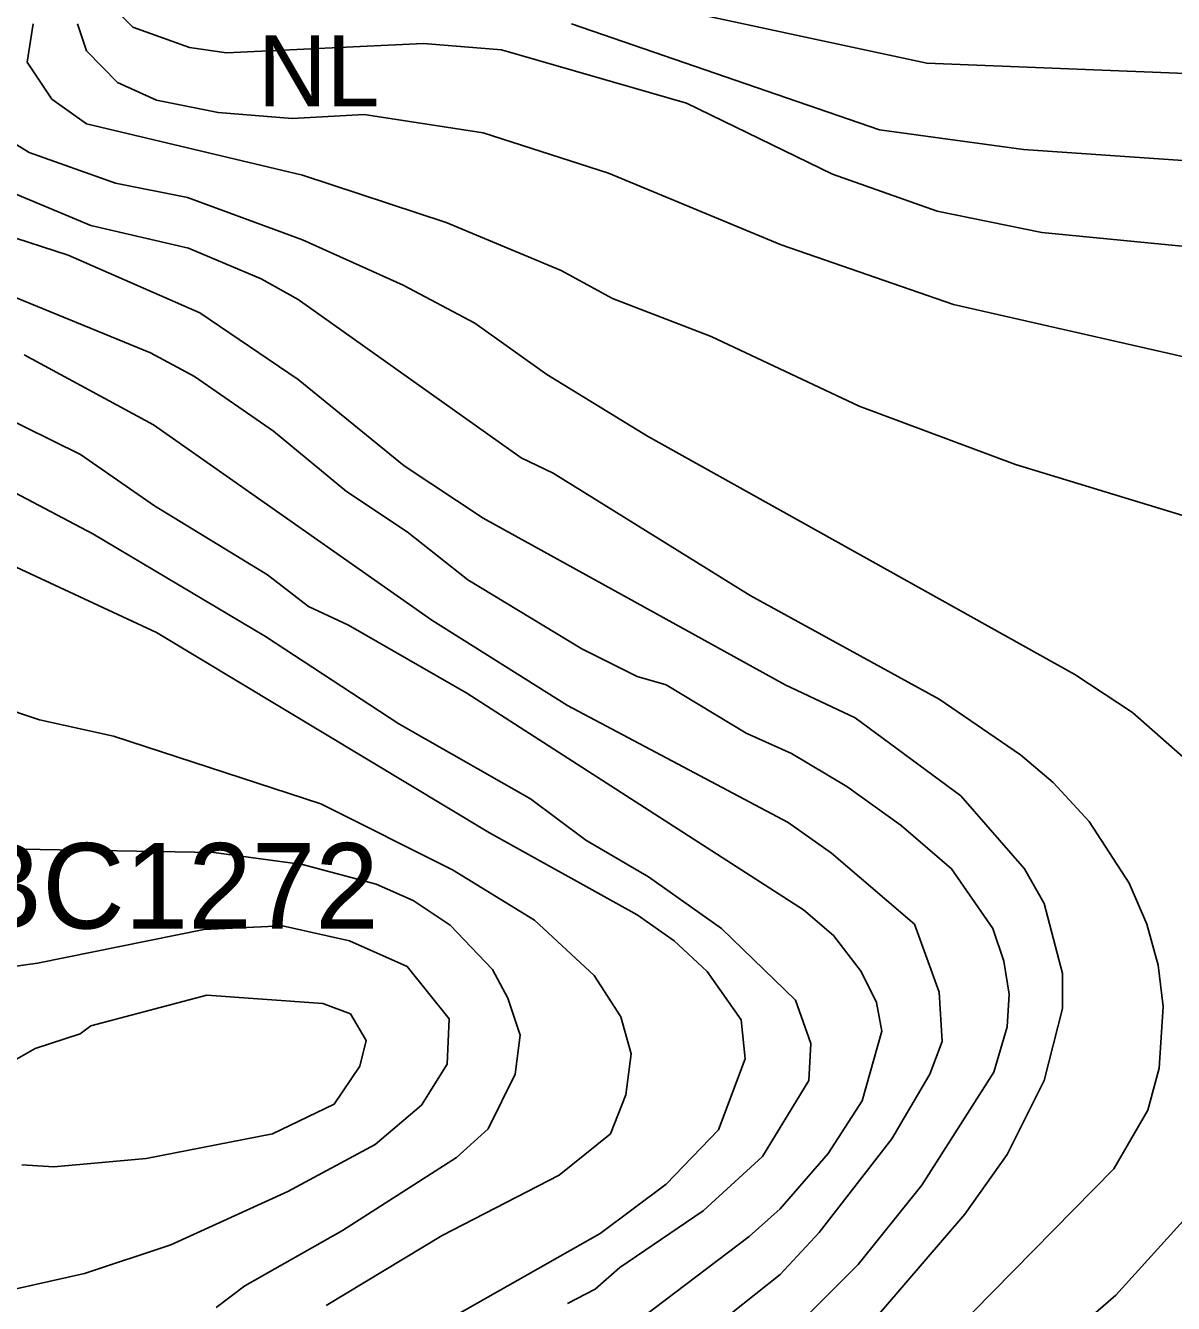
# Model space of a CAD drawing. Extents: x -758499 to -754160, y -1175205 to -1172032.
# Drawn here: x -757405.9 to -757244.6, y -1173360.7 to -1173181.2 of the extents above; entities that cross this region are included whole.
import ezdxf

# ---------------------------------------------------------------- set-up
doc = ezdxf.new("R2010")
doc.units = 0
for name, color, linetype in [('indexy RZV_TYP_1', 7, 'Continuous'), ('vrstevnice', 7, 'Continuous'), ('ÚSES LBC jako součást RBK', 7, 'Continuous')]:
    doc.layers.add(name, color=color, linetype=linetype)

msp = doc.modelspace()

# ---------------------------------------------------------------- linework, layer by layer
at = {"layer": 'vrstevnice'}
for p, q in [((-757279.25, -1173186.47), (-757319.66, -1173177.81)), ((-757279.25, -1173186.47), (-757319.66, -1173177.81)), ((-757390.81, -1173181.42), (-757392.54, -1173179.68)), ((-757405.68, -1173186.32), (-757404.81, -1173180.98)), ((-757405.68, -1173186.32), (-757404.81, -1173180.98)), ((-757398.61, -1173180.98), (-757397.31, -1173184.74)), ((-757398.61, -1173180.98), (-757397.31, -1173184.74)), ((-757382.87, -1173184.3), (-757390.81, -1173181.42)), ((-757329.19, -1173180.98), (-757285.89, -1173195.85)), ((-757329.19, -1173180.98), (-757285.89, -1173195.85)), ((-757397.31, -1173184.74), (-757392.98, -1173189.21)), ((-757397.31, -1173184.74), (-757392.98, -1173189.21)), ((-757377.68, -1173185.02), (-757382.87, -1173184.3)), ((-757349.97, -1173183.72), (-757377.68, -1173185.02)), ((-757339, -1173184.59), (-757349.97, -1173183.72)), ((-757313.02, -1173192.1), (-757339, -1173184.59)), ((-757402.21, -1173191.52), (-757405.68, -1173186.32)), ((-757402.21, -1173191.52), (-757405.68, -1173186.32)), ((-757232.78, -1173188.34), (-757279.25, -1173186.47)), ((-757232.78, -1173188.34), (-757279.25, -1173186.47)), ((-757392.98, -1173189.21), (-757387.49, -1173191.66)), ((-757392.98, -1173189.21), (-757387.49, -1173191.66)), ((-757397.31, -1173194.98), (-757402.21, -1173191.52)), ((-757397.31, -1173194.98), (-757402.21, -1173191.52)), ((-757387.49, -1173191.66), (-757378.83, -1173193.4)), ((-757387.49, -1173191.66), (-757378.83, -1173193.4)), ((-757292.53, -1173202.05), (-757313.02, -1173192.1)), ((-757378.83, -1173193.4), (-757368.44, -1173194.26)), ((-757378.83, -1173193.4), (-757368.44, -1173194.26)), ((-757368.44, -1173194.26), (-757358.34, -1173193.68)), ((-757368.44, -1173194.26), (-757358.34, -1173193.68)), ((-757358.34, -1173193.68), (-757341.6, -1173196.28)), ((-757358.34, -1173193.68), (-757341.6, -1173196.28)), ((-757410.3, -1173195.99), (-757405.39, -1173199.02)), ((-757410.3, -1173195.99), (-757405.39, -1173199.02)), ((-757367, -1173202.2), (-757397.31, -1173194.98)), ((-757367, -1173202.2), (-757397.31, -1173194.98)), ((-757285.89, -1173195.85), (-757265.68, -1173198.59)), ((-757285.89, -1173195.85), (-757265.68, -1173198.59)), ((-757341.6, -1173196.28), (-757323.99, -1173201.91)), ((-757341.6, -1173196.28), (-757323.99, -1173201.91)), ((-757405.39, -1173199.02), (-757393.27, -1173203.35)), ((-757405.39, -1173199.02), (-757393.27, -1173203.35)), ((-757265.68, -1173198.59), (-757240.57, -1173200.32)), ((-757265.68, -1173198.59), (-757240.57, -1173200.32)), ((-757396.73, -1173209.27), (-757415.78, -1173201.33)), ((-757396.73, -1173209.27), (-757415.78, -1173201.33)), ((-757346.79, -1173208.84), (-757367, -1173202.2)), ((-757346.79, -1173208.84), (-757367, -1173202.2)), ((-757323.99, -1173201.91), (-757299.74, -1173212.01)), ((-757323.99, -1173201.91), (-757299.74, -1173212.01)), ((-757277.81, -1173207.25), (-757292.53, -1173202.05)), ((-757393.27, -1173203.35), (-757383.16, -1173205.37)), ((-757393.27, -1173203.35), (-757383.16, -1173205.37)), ((-757383.16, -1173205.37), (-757367, -1173211.29)), ((-757383.16, -1173205.37), (-757367, -1173211.29)), ((-757263.09, -1173210.28), (-757277.81, -1173207.25)), ((-757409.14, -1173210.43), (-757399.9, -1173213.46)), ((-757383.02, -1173212.45), (-757396.73, -1173209.27)), ((-757383.02, -1173212.45), (-757396.73, -1173209.27)), ((-757330.63, -1173215.62), (-757346.79, -1173208.84)), ((-757330.63, -1173215.62), (-757346.79, -1173208.84)), ((-757208.53, -1173215.62), (-757263.09, -1173210.28)), ((-757367, -1173211.29), (-757352.86, -1173217.64)), ((-757367, -1173211.29), (-757352.86, -1173217.64)), ((-757299.74, -1173212.01), (-757275.5, -1173220.38)), ((-757299.74, -1173212.01), (-757275.5, -1173220.38)), ((-757399.9, -1173213.46), (-757381.43, -1173221.54)), ((-757372.77, -1173216.78), (-757383.02, -1173212.45)), ((-757372.77, -1173216.78), (-757383.02, -1173212.45)), ((-757323.41, -1173219.52), (-757330.63, -1173215.62)), ((-757323.41, -1173219.52), (-757330.63, -1173215.62)), ((-757412.61, -1173217.21), (-757388.36, -1173227.17)), ((-757412.61, -1173217.21), (-757388.36, -1173227.17)), ((-757367.58, -1173219.66), (-757372.77, -1173216.78)), ((-757367.58, -1173219.66), (-757372.77, -1173216.78)), ((-757352.86, -1173217.64), (-757342.75, -1173222.98)), ((-757352.86, -1173217.64), (-757342.75, -1173222.98)), ((-757336.26, -1173241.89), (-757367.58, -1173219.66)), ((-757336.26, -1173241.89), (-757367.58, -1173219.66)), ((-757309.56, -1173224.86), (-757323.41, -1173219.52)), ((-757309.56, -1173224.86), (-757323.41, -1173219.52)), ((-757275.5, -1173220.38), (-757243.17, -1173227.74)), ((-757275.5, -1173220.38), (-757243.17, -1173227.74)), ((-757381.43, -1173221.54), (-757367.58, -1173230.92)), ((-757342.75, -1173222.98), (-757332.65, -1173230.2)), ((-757342.75, -1173222.98), (-757332.65, -1173230.2)), ((-757288.78, -1173234.67), (-757309.56, -1173224.86)), ((-757288.78, -1173234.67), (-757309.56, -1173224.86)), ((-757387.93, -1173237.27), (-757406.11, -1173227.46)), ((-757387.93, -1173237.27), (-757406.11, -1173227.46)), ((-757388.36, -1173227.17), (-757382.15, -1173230.49)), ((-757388.36, -1173227.17), (-757382.15, -1173230.49)), ((-757421.26, -1173230.05), (-757398.17, -1173241.45)), ((-757421.26, -1173230.05), (-757398.17, -1173241.45)), ((-757332.65, -1173230.2), (-757318.51, -1173238.86)), ((-757332.65, -1173230.2), (-757318.51, -1173238.86)), ((-757382.15, -1173230.49), (-757371.04, -1173238.14)), ((-757382.15, -1173230.49), (-757371.04, -1173238.14)), ((-757367.58, -1173230.92), (-757352.71, -1173243.04)), ((-757266.82, -1173242.83), (-757288.78, -1173234.67)), ((-757266.82, -1173242.83), (-757288.78, -1173234.67)), ((-757348.81, -1173264.69), (-757387.93, -1173237.27)), ((-757348.81, -1173264.69), (-757387.93, -1173237.27)), ((-757371.04, -1173238.14), (-757360.79, -1173246.65)), ((-757371.04, -1173238.14), (-757360.79, -1173246.65)), ((-757318.51, -1173238.86), (-757258.47, -1173272.34)), ((-757318.51, -1173238.86), (-757258.47, -1173272.34)), ((-757439.45, -1173242.32), (-757387.49, -1173266.42)), ((-757398.17, -1173241.45), (-757387.78, -1173248.67)), ((-757398.17, -1173241.45), (-757387.78, -1173248.67)), ((-757331.78, -1173244.05), (-757336.26, -1173241.89)), ((-757331.78, -1173244.05), (-757336.26, -1173241.89)), ((-757396.44, -1173252.57), (-757414.05, -1173243.33)), ((-757396.44, -1173252.57), (-757414.05, -1173243.33)), ((-757352.71, -1173243.04), (-757341.6, -1173250.4)), ((-757304.07, -1173261.23), (-757331.78, -1173244.05)), ((-757304.07, -1173261.23), (-757331.78, -1173244.05)), ((-757232.2, -1173253.43), (-757266.82, -1173242.83)), ((-757232.2, -1173253.43), (-757266.82, -1173242.83)), ((-757360.79, -1173246.65), (-757352.28, -1173252.28)), ((-757360.79, -1173246.65), (-757352.28, -1173252.28)), ((-757387.78, -1173248.67), (-757371.91, -1173258.34)), ((-757387.78, -1173248.67), (-757371.91, -1173258.34)), ((-757341.6, -1173250.4), (-757299.17, -1173273.78)), ((-757372.19, -1173267), (-757396.44, -1173252.57)), ((-757372.19, -1173267), (-757396.44, -1173252.57)), ((-757352.28, -1173252.28), (-757343.76, -1173259.06)), ((-757352.28, -1173252.28), (-757343.76, -1173259.06)), ((-757371.91, -1173258.34), (-757366.13, -1173262.81)), ((-757371.91, -1173258.34), (-757366.13, -1173262.81)), ((-757343.76, -1173259.06), (-757327.74, -1173268.73)), ((-757343.76, -1173259.06), (-757327.74, -1173268.73)), ((-757277.52, -1173275.8), (-757304.07, -1173261.23)), ((-757277.52, -1173275.8), (-757304.07, -1173261.23)), ((-757366.13, -1173262.81), (-757360.5, -1173265.41)), ((-757366.13, -1173262.81), (-757360.5, -1173265.41)), ((-757360.5, -1173265.41), (-757343.91, -1173274.94)), ((-757360.5, -1173265.41), (-757343.91, -1173274.94)), ((-757329.76, -1173276.67), (-757348.81, -1173264.69)), ((-757329.76, -1173276.67), (-757348.81, -1173264.69)), ((-757387.49, -1173266.42), (-757340.73, -1173294.57)), ((-757353.43, -1173279.27), (-757372.19, -1173267)), ((-757353.43, -1173279.27), (-757372.19, -1173267)), ((-757327.74, -1173268.73), (-757319.95, -1173272.63)), ((-757327.74, -1173268.73), (-757319.95, -1173272.63)), ((-757319.95, -1173272.63), (-757315.91, -1173273.78)), ((-757319.95, -1173272.63), (-757315.91, -1173273.78)), ((-757258.47, -1173272.34), (-757250.39, -1173277.68)), ((-757258.47, -1173272.34), (-757250.39, -1173277.68)), ((-757343.91, -1173274.94), (-757296.57, -1173305.39)), ((-757343.91, -1173274.94), (-757296.57, -1173305.39)), ((-757315.91, -1173273.78), (-757304.65, -1173280.57)), ((-757315.91, -1173273.78), (-757304.65, -1173280.57)), ((-757299.17, -1173273.78), (-757289.35, -1173278.4)), ((-757403.95, -1173278.69), (-757414.34, -1173275.23)), ((-757403.95, -1173278.69), (-757414.34, -1173275.23)), ((-757298.73, -1173293.12), (-757329.76, -1173276.67)), ((-757298.73, -1173293.12), (-757329.76, -1173276.67)), ((-757266.12, -1173283.6), (-757277.52, -1173275.8)), ((-757266.12, -1173283.6), (-757277.52, -1173275.8)), ((-757393.55, -1173281), (-757403.95, -1173278.69)), ((-757393.55, -1173281), (-757403.95, -1173278.69)), ((-757289.35, -1173278.4), (-757274.49, -1173289.37)), ((-757250.39, -1173277.68), (-757239.71, -1173287.06)), ((-757250.39, -1173277.68), (-757239.71, -1173287.06)), ((-757334.96, -1173289.8), (-757353.43, -1173279.27)), ((-757334.96, -1173289.8), (-757353.43, -1173279.27)), ((-757364.4, -1173290.52), (-757393.55, -1173281)), ((-757364.4, -1173290.52), (-757393.55, -1173281)), ((-757304.65, -1173280.57), (-757298.3, -1173283.45)), ((-757304.65, -1173280.57), (-757298.3, -1173283.45)), ((-757298.3, -1173283.45), (-757290.51, -1173288.07)), ((-757298.3, -1173283.45), (-757290.51, -1173288.07)), ((-757261.5, -1173287.49), (-757266.12, -1173283.6)), ((-757261.5, -1173287.49), (-757266.12, -1173283.6)), ((-757256.45, -1173292.98), (-757261.5, -1173287.49)), ((-757256.45, -1173292.98), (-757261.5, -1173287.49)), ((-757290.51, -1173288.07), (-757282.86, -1173293.56)), ((-757290.51, -1173288.07), (-757282.86, -1173293.56)), ((-757274.49, -1173289.37), (-757265.54, -1173299.62)), ((-757345.93, -1173299.76), (-757364.4, -1173290.52)), ((-757345.93, -1173299.76), (-757364.4, -1173290.52)), ((-757327.17, -1173295.58), (-757334.96, -1173289.8)), ((-757327.17, -1173295.58), (-757334.96, -1173289.8)), ((-757250.82, -1173301.64), (-757256.45, -1173292.98)), ((-757250.82, -1173301.64), (-757256.45, -1173292.98)), ((-757340.73, -1173294.57), (-757319.95, -1173306.11)), ((-757292.67, -1173297.45), (-757298.73, -1173293.12)), ((-757292.67, -1173297.45), (-757298.73, -1173293.12)), ((-757282.86, -1173293.56), (-757275.79, -1173299.62)), ((-757282.86, -1173293.56), (-757275.79, -1173299.62)), ((-757318.36, -1173300.77), (-757327.17, -1173295.58)), ((-757318.36, -1173300.77), (-757327.17, -1173295.58)), ((-757379.45, -1173297.35), (-757406.54, -1173296.87)), ((-757379.45, -1173297.35), (-757406.54, -1173296.87)), ((-757367, -1173299.04), (-757379.45, -1173297.35)), ((-757367, -1173299.04), (-757379.45, -1173297.35)), ((-757280.98, -1173307.41), (-757292.67, -1173297.45)), ((-757280.98, -1173307.41), (-757292.67, -1173297.45)), ((-757356.61, -1173301.78), (-757367, -1173299.04)), ((-757356.61, -1173301.78), (-757367, -1173299.04)), ((-757334.38, -1173306.83), (-757345.93, -1173299.76)), ((-757334.38, -1173306.83), (-757345.93, -1173299.76)), ((-757275.79, -1173299.62), (-757270.01, -1173307.99)), ((-757275.79, -1173299.62), (-757270.01, -1173307.99)), ((-757265.54, -1173299.62), (-757262.8, -1173304.52)), ((-757351.41, -1173304.09), (-757356.61, -1173301.78)), ((-757351.41, -1173304.09), (-757356.61, -1173301.78)), ((-757308.12, -1173307.99), (-757318.36, -1173300.77)), ((-757308.12, -1173307.99), (-757318.36, -1173300.77)), ((-757248.37, -1173307.41), (-757250.82, -1173301.64)), ((-757248.37, -1173307.41), (-757250.82, -1173301.64)), ((-757346.22, -1173307.55), (-757351.41, -1173304.09)), ((-757346.22, -1173307.55), (-757351.41, -1173304.09)), ((-757296.57, -1173305.39), (-757292.38, -1173309)), ((-757296.57, -1173305.39), (-757292.38, -1173309)), ((-757262.8, -1173304.52), (-757260.2, -1173314.34)), ((-757326.01, -1173314.63), (-757334.38, -1173306.83)), ((-757326.01, -1173314.63), (-757334.38, -1173306.83)), ((-757319.95, -1173306.11), (-757314.75, -1173309.72)), ((-757277.52, -1173316.94), (-757280.98, -1173307.41)), ((-757277.52, -1173316.94), (-757280.98, -1173307.41)), ((-757246.78, -1173313.18), (-757248.37, -1173307.41)), ((-757246.78, -1173313.18), (-757248.37, -1173307.41)), ((-757404.23, -1173312.89), (-757380.85, -1173308.13)), ((-757404.23, -1173312.89), (-757380.85, -1173308.13)), ((-757380.85, -1173308.13), (-757369.81, -1173307.63)), ((-757380.85, -1173308.13), (-757369.81, -1173307.63)), ((-757369.81, -1173307.63), (-757360.36, -1173309.72)), ((-757369.81, -1173307.63), (-757360.36, -1173309.72)), ((-757340.3, -1173313.76), (-757346.22, -1173307.55)), ((-757340.3, -1173313.76), (-757346.22, -1173307.55)), ((-757297.72, -1173318.09), (-757308.12, -1173307.99)), ((-757297.72, -1173318.09), (-757308.12, -1173307.99)), ((-757292.38, -1173309), (-757288.49, -1173314.05)), ((-757292.38, -1173309), (-757288.49, -1173314.05)), ((-757270.01, -1173307.99), (-757268.43, -1173312.61)), ((-757270.01, -1173307.99), (-757268.43, -1173312.61)), ((-757360.36, -1173309.72), (-757352.28, -1173313.33)), ((-757360.36, -1173309.72), (-757352.28, -1173313.33)), ((-757314.75, -1173309.72), (-757310.14, -1173314.05)), ((-757268.43, -1173312.61), (-757267.7, -1173317.22)), ((-757268.43, -1173312.61), (-757267.7, -1173317.22)), ((-757422.42, -1173315.35), (-757404.23, -1173312.89)), ((-757422.42, -1173315.35), (-757404.23, -1173312.89)), ((-757352.28, -1173313.33), (-757346.36, -1173320.69)), ((-757352.28, -1173313.33), (-757346.36, -1173320.69)), ((-757338.13, -1173317.8), (-757340.3, -1173313.76)), ((-757338.13, -1173317.8), (-757340.3, -1173313.76)), ((-757310.14, -1173314.05), (-757305.37, -1173320.83)), ((-757288.49, -1173314.05), (-757286.32, -1173318.38)), ((-757288.49, -1173314.05), (-757286.32, -1173318.38)), ((-757260.2, -1173314.34), (-757260.2, -1173319.24)), ((-757246.06, -1173318.96), (-757246.78, -1173313.18)), ((-757246.06, -1173318.96), (-757246.78, -1173313.18)), ((-757322.26, -1173320.4), (-757326.01, -1173314.63)), ((-757322.26, -1173320.4), (-757326.01, -1173314.63)), ((-757396.73, -1173321.7), (-757380.42, -1173317.37)), ((-757380.42, -1173317.37), (-757364.11, -1173318.52)), ((-757336.4, -1173323), (-757338.13, -1173317.8)), ((-757336.4, -1173323), (-757338.13, -1173317.8)), ((-757295.56, -1173324.15), (-757297.72, -1173318.09)), ((-757295.56, -1173324.15), (-757297.72, -1173318.09)), ((-757277.09, -1173323.86), (-757277.52, -1173316.94)), ((-757277.09, -1173323.86), (-757277.52, -1173316.94)), ((-757267.7, -1173317.22), (-757267.99, -1173321.84)), ((-757267.7, -1173317.22), (-757267.99, -1173321.84)), ((-757364.11, -1173318.52), (-757360.22, -1173319.97)), ((-757360.22, -1173319.97), (-757358.05, -1173323.72)), ((-757286.32, -1173318.38), (-757285.6, -1173322.42)), ((-757286.32, -1173318.38), (-757285.6, -1173322.42)), ((-757260.2, -1173319.24), (-757262.8, -1173329.35)), ((-757246.63, -1173327.62), (-757246.06, -1173318.96)), ((-757246.63, -1173327.62), (-757246.06, -1173318.96)), ((-757398.24, -1173322.78), (-757396.73, -1173321.7)), ((-757346.36, -1173320.69), (-757346.65, -1173327.04)), ((-757346.36, -1173320.69), (-757346.65, -1173327.04)), ((-757320.82, -1173325.6), (-757322.26, -1173320.4)), ((-757320.82, -1173325.6), (-757322.26, -1173320.4)), ((-757305.37, -1173320.83), (-757304.8, -1173326.32)), ((-757404.52, -1173324.87), (-757398.24, -1173322.78)), ((-757337.12, -1173328.48), (-757336.4, -1173323)), ((-757337.12, -1173328.48), (-757336.4, -1173323)), ((-757285.6, -1173322.42), (-757288.34, -1173332.23)), ((-757285.6, -1173322.42), (-757288.34, -1173332.23)), ((-757267.99, -1173321.84), (-757269.87, -1173328.19)), ((-757267.99, -1173321.84), (-757269.87, -1173328.19)), ((-757409.14, -1173327.47), (-757404.52, -1173324.87)), ((-757358.05, -1173323.72), (-757358.92, -1173327.33)), ((-757295.85, -1173329.35), (-757295.56, -1173324.15)), ((-757295.85, -1173329.35), (-757295.56, -1173324.15)), ((-757278.82, -1173328.48), (-757277.09, -1173323.86)), ((-757278.82, -1173328.48), (-757277.09, -1173323.86)), ((-757346.65, -1173327.04), (-757350.26, -1173332.81)), ((-757346.65, -1173327.04), (-757350.26, -1173332.81)), ((-757321.54, -1173331.37), (-757320.82, -1173325.6)), ((-757321.54, -1173331.37), (-757320.82, -1173325.6)), ((-757304.8, -1173326.32), (-757308.55, -1173336.28)), ((-757358.92, -1173327.33), (-757362.52, -1173332.67)), ((-757340.88, -1173336.13), (-757337.12, -1173328.48)), ((-757340.88, -1173336.13), (-757337.12, -1173328.48)), ((-757284.16, -1173337.57), (-757278.82, -1173328.48)), ((-757284.16, -1173337.57), (-757278.82, -1173328.48)), ((-757269.87, -1173328.19), (-757279.97, -1173344.07)), ((-757269.87, -1173328.19), (-757279.97, -1173344.07)), ((-757248.22, -1173333.53), (-757246.63, -1173327.62)), ((-757248.22, -1173333.53), (-757246.63, -1173327.62)), ((-757302.34, -1173340.03), (-757295.85, -1173329.35)), ((-757302.34, -1173340.03), (-757295.85, -1173329.35)), ((-757262.8, -1173329.35), (-757267.99, -1173339.74)), ((-757323.7, -1173336.85), (-757321.54, -1173331.37)), ((-757323.7, -1173336.85), (-757321.54, -1173331.37)), ((-757288.34, -1173332.23), (-757293.11, -1173339.59)), ((-757288.34, -1173332.23), (-757293.11, -1173339.59)), ((-757362.52, -1173332.67), (-757371.18, -1173336.85)), ((-757350.26, -1173332.81), (-757356.79, -1173338.33)), ((-757350.26, -1173332.81), (-757356.79, -1173338.33)), ((-757252.98, -1173341.76), (-757248.22, -1173333.53)), ((-757252.98, -1173341.76), (-757248.22, -1173333.53)), ((-757345.35, -1173340.17), (-757340.88, -1173336.13)), ((-757345.35, -1173340.17), (-757340.88, -1173336.13)), ((-757371.18, -1173336.85), (-757388.94, -1173340.32)), ((-757330.92, -1173342.63), (-757323.7, -1173336.85)), ((-757330.92, -1173342.63), (-757323.7, -1173336.85)), ((-757308.55, -1173336.28), (-757315.91, -1173343.92)), ((-757294.4, -1173350.71), (-757284.16, -1173337.57)), ((-757294.4, -1173350.71), (-757284.16, -1173337.57)), ((-757356.79, -1173338.33), (-757369.02, -1173344.93)), ((-757356.79, -1173338.33), (-757369.02, -1173344.93)), ((-757293.11, -1173339.59), (-757299.89, -1173347.39)), ((-757293.11, -1173339.59), (-757299.89, -1173347.39)), ((-757401.93, -1173341.47), (-757406.4, -1173341.18)), ((-757388.94, -1173340.32), (-757401.93, -1173341.47)), ((-757361.37, -1173350.42), (-757345.35, -1173340.17)), ((-757361.37, -1173350.42), (-757345.35, -1173340.17)), ((-757310.71, -1173347.68), (-757302.34, -1173340.03)), ((-757310.71, -1173347.68), (-757302.34, -1173340.03)), ((-757267.99, -1173339.74), (-757273.91, -1173348.11)), ((-757347.37, -1173351.14), (-757330.92, -1173342.63)), ((-757347.37, -1173351.14), (-757330.92, -1173342.63)), ((-757303.79, -1173393.28), (-757252.98, -1173341.76)), ((-757303.79, -1173393.28), (-757252.98, -1173341.76)), ((-757369.02, -1173344.93), (-757385.47, -1173352.44)), ((-757369.02, -1173344.93), (-757385.47, -1173352.44)), ((-757315.91, -1173343.92), (-757325.15, -1173350.85)), ((-757279.97, -1173344.07), (-757288.92, -1173355.18)), ((-757279.97, -1173344.07), (-757288.92, -1173355.18)), ((-757239.42, -1173344.79), (-757252.69, -1173359.51)), ((-757239.42, -1173344.79), (-757252.69, -1173359.51)), ((-757322.4, -1173355.61), (-757310.71, -1173347.68)), ((-757322.4, -1173355.61), (-757310.71, -1173347.68)), ((-757299.89, -1173347.39), (-757304.22, -1173351.28)), ((-757299.89, -1173347.39), (-757304.22, -1173351.28)), ((-757273.91, -1173348.11), (-757289.06, -1173365.72)), ((-757375.08, -1173358.21), (-757361.37, -1173350.42)), ((-757375.08, -1173358.21), (-757361.37, -1173350.42)), ((-757363.68, -1173360.95), (-757347.37, -1173351.14)), ((-757363.68, -1173360.95), (-757347.37, -1173351.14)), ((-757325.15, -1173350.85), (-757356.32, -1173368.46)), ((-757304.22, -1173351.28), (-757353.14, -1173388.23)), ((-757304.22, -1173351.28), (-757353.14, -1173388.23)), ((-757299.89, -1173356.62), (-757294.4, -1173350.71)), ((-757299.89, -1173356.62), (-757294.4, -1173350.71)), ((-757385.47, -1173352.44), (-757397.6, -1173356.48)), ((-757385.47, -1173352.44), (-757397.6, -1173356.48)), ((-757325.87, -1173358.65), (-757322.4, -1173355.61)), ((-757325.87, -1173358.65), (-757322.4, -1173355.61)), ((-757288.92, -1173355.18), (-757303.93, -1173370.19)), ((-757288.92, -1173355.18), (-757303.93, -1173370.19)), ((-757397.6, -1173356.48), (-757421.84, -1173361.82)), ((-757397.6, -1173356.48), (-757421.84, -1173361.82)), ((-757333.23, -1173383.04), (-757299.89, -1173356.62)), ((-757333.23, -1173383.04), (-757299.89, -1173356.62)), ((-757379.12, -1173361.24), (-757375.08, -1173358.21)), ((-757379.12, -1173361.24), (-757375.08, -1173358.21)), ((-757329.76, -1173360.67), (-757325.87, -1173358.65)), ((-757329.76, -1173360.67), (-757325.87, -1173358.65)), ((-757252.69, -1173359.51), (-757281.13, -1173383.9)), ((-757252.69, -1173359.51), (-757281.13, -1173383.9))]:
    msp.add_line(p, q, dxfattribs=at)

# ---------------------------------------------------------------- texts
at = {"layer": 'indexy RZV_TYP_1'}
msp.add_text('NL', height=10, dxfattribs=at).set_placement((-757373.25, -1173192.56))
at = {"layer": 'ÚSES LBC jako součást RBK'}
msp.add_text('LBC1272', height=12, dxfattribs=at).set_placement((-757423.18, -1173308.01))

doc.saveas('drawing.dxf')
